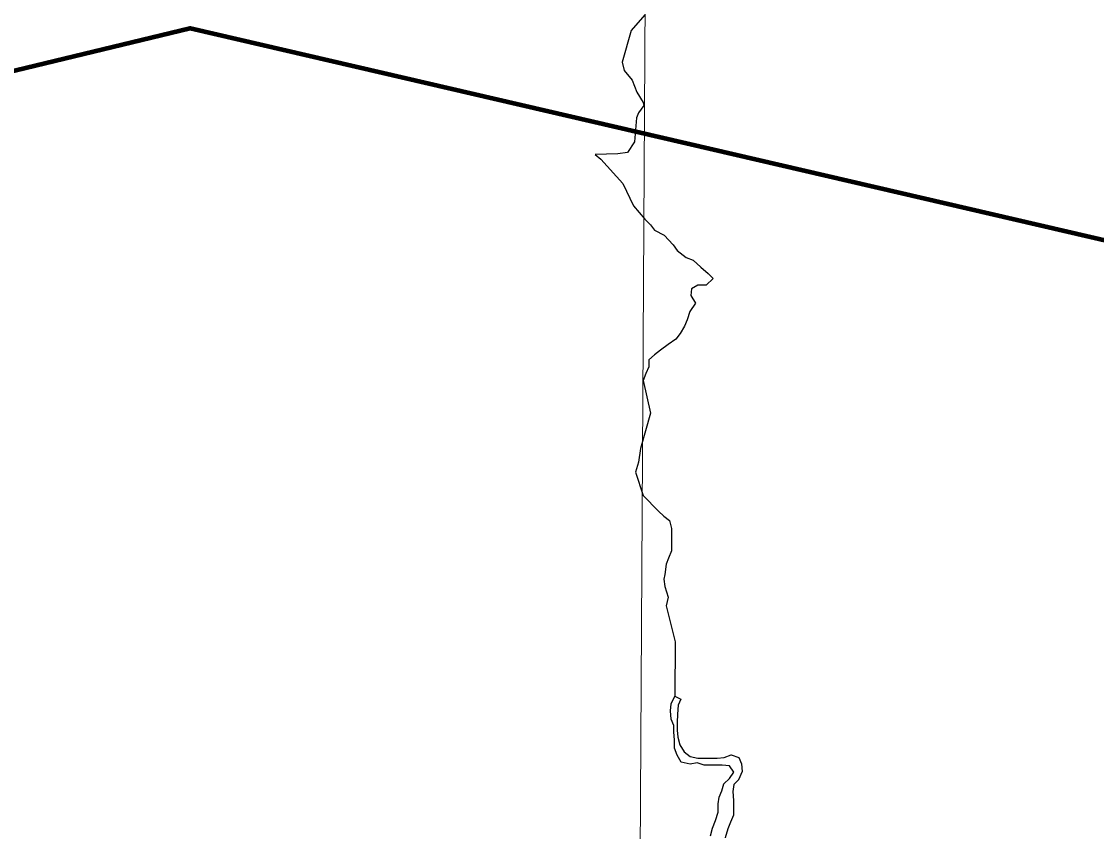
# Model space of a CAD drawing. Extents: x -1643653 to 4543381, y 1624270 to 13878484.
# Drawn here: x 714916 to 722813, y 8932209 to 8938163 of the extents above; entities that cross this region are included whole.
import ezdxf

# ---------------------------------------------------------------- set-up
doc = ezdxf.new("R2010")
doc.units = 0
doc.header["$LTSCALE"] = 200
for name, color, linetype, lineweight in [('1', 7, 'Continuous', 13), ('24', 7, 'Continuous', 25), ('60', 7, 'Continuous', 13), ('9', 7, 'Continuous', 90)]:
    doc.layers.add(name, color=color, linetype=linetype, lineweight=lineweight)

msp = doc.modelspace()

# ---------------------------------------------------------------- linework, layer by layer
at = {"layer": '1'}
msp.add_lwpolyline([(719978.9, 9023574.5), (719561.6, 8949232.2), (719215.6, 8890710.6)], dxfattribs=at)
at = {"layer": '24'}
for points in [[(719495.9, 8938211.8), (719394.7, 8938096.4), (719328.4, 8937863.4), (719342.1, 8937802.6), (719401.1, 8937732.2), (719437, 8937644.3), (719483.8, 8937567.5), (719487.5, 8937545.9), (719449.3, 8937492.5), (719434.6, 8937455.6), (719420.2, 8937279.4), (719367.4, 8937201.3), (719297.2, 8937190.5), (719130.2, 8937185.6)], [(719130.2, 8937185.6), (719170.7, 8937152.3), (719333.3, 8936971.3), (719410.8, 8936807.6), (719495, 8936711.2)], [(719495, 8936711.2), (719536.3, 8936669.7), (719566.5, 8936628.7), (719637.5, 8936592.7), (719703.1, 8936520.9), (719733.3, 8936480), (719799.1, 8936428.7), (719849.8, 8936408), (719905.4, 8936356.8), (719961, 8936310.6), (719996.4, 8936274.7), (719945.2, 8936224.1), (719884.2, 8936224.5), (719838.2, 8936199.3), (719832.8, 8936148.4), (719868, 8936092.2), (719826.9, 8936031.3), (719806.1, 8935970.3), (719785.5, 8935924.6), (719754.6, 8935868.8), (719723.8, 8935828.3), (719667.5, 8935787.9), (719611.3, 8935747.5), (719565.3, 8935712.1), (719524.3, 8935676.7), (719524, 8935625.8), (719503.3, 8935575), (719482.6, 8935524.2), (719536.9, 8935284.5)], [(719536.9, 8935284.5), (719464.5, 8935025.4), (719447.8, 8934924.5), (719426.1, 8934849.8), (719483, 8934679.3)], [(719483, 8934679.3), (719595.3, 8934563.2), (719635.8, 8934527.3), (719676.2, 8934496.5), (719691.1, 8934435.3), (719690.7, 8934384.4), (719690.3, 8934323.2), (719690, 8934272.3), (719669.2, 8934217.6), (719651.2, 8934174.2), (719643, 8934099.5), (719634.9, 8934064), (719642.2, 8934009.8), (719665.6, 8933932.1), (719651.2, 8933868.8), (719718.1, 8933604.6), (719714.8, 8933203.5)], [(719977.3, 8932178), (719993, 8932233.9), (720013.7, 8932289.8), (720034.5, 8932350.8), (720034.9, 8932411.9), (720040.3, 8932462.8), (720061, 8932508.6), (720076.6, 8932559.4), (720117.6, 8932599.9), (720148.4, 8932645.5), (720118.2, 8932691.6), (720062.3, 8932697), (719991.1, 8932697.5), (719930.1, 8932697.9), (719879.3, 8932713.5), (719828.4, 8932703.6), (719762.4, 8932719.3), (719732.2, 8932770.4), (719712.2, 8932821.5), (719712.6, 8932882.7), (719707.9, 8932938.7), (719708.3, 8932989.6), (719688.2, 8933035.6), (719683.6, 8933096.8), (719689, 8933147.7), (719714.8, 8933203.5), (719760.5, 8933182.9), (719739.8, 8933137.2), (719734.3, 8933071), (719733.8, 8933009.9), (719733.5, 8932953.8), (719738.2, 8932902.9), (719753.1, 8932846.7), (719783.2, 8932795.6), (719828.8, 8932759.7), (719884.6, 8932749.1), (719960.9, 8932748.6), (720027.1, 8932748.2), (720078, 8932753), (720129, 8932773), (720184.8, 8932752.3), (720204.8, 8932706.3), (720209.5, 8932650.2), (720183.6, 8932589.3), (720147.8, 8932553.8), (720142.3, 8932502.9), (720147, 8932436.7), (720146.6, 8932385.8), (720146.2, 8932329.7), (720125.6, 8932278.9), (720104.8, 8932228.1), (720084.1, 8932162)]]:
    msp.add_lwpolyline(points, dxfattribs=at)
at = {"layer": '24', "lineweight": 13}
msp.add_lwpolyline([(719977.3, 8932178), (719993, 8932233.9), (720013.7, 8932289.8), (720034.5, 8932350.8), (720034.9, 8932411.9), (720040.3, 8932462.8), (720061, 8932508.6), (720076.6, 8932559.4), (720117.6, 8932599.9), (720148.4, 8932645.5), (720118.2, 8932691.6), (720062.3, 8932697), (719991.1, 8932697.5), (719930.1, 8932697.9), (719879.3, 8932713.5), (719828.4, 8932703.6), (719762.4, 8932719.3), (719732.2, 8932770.4), (719712.2, 8932821.5), (719712.6, 8932882.7), (719707.9, 8932938.7), (719708.3, 8932989.6), (719688.2, 8933035.6), (719683.6, 8933096.8), (719689, 8933147.7), (719714.8, 8933203.5), (719760.5, 8933182.9), (719739.8, 8933137.2), (719734.3, 8933071), (719733.8, 8933009.9), (719733.5, 8932953.8), (719738.2, 8932902.9), (719753.1, 8932846.7), (719783.2, 8932795.6), (719828.8, 8932759.7), (719884.6, 8932749.1), (719960.9, 8932748.6), (720027.1, 8932748.2), (720078, 8932753), (720129, 8932773), (720184.8, 8932752.3), (720204.8, 8932706.3), (720209.5, 8932650.2), (720183.6, 8932589.3), (720147.8, 8932553.8), (720142.3, 8932502.9), (720147, 8932436.7), (720146.6, 8932385.8), (720146.2, 8932329.7), (720125.6, 8932278.9), (720104.8, 8932228.1), (720084.1, 8932162)], dxfattribs=at)
at = {"layer": '60', "lineweight": 25}
msp.add_spline([(814781, 9009175.5), (814787.2, 9009173.4), (814796.9, 9009173.4), (814799.4, 9009172.4), (814805.1, 9009174.5), (814805.6, 9009176.5), (814811.7, 9009179.5), (814811.7, 9009179.5), (814801.5, 9009181), (814790.7, 9009181.5), (814784.1, 9009183.1), (814777.4, 9009185.1), (814778.4, 9009175.5)], degree=3, dxfattribs=at)
at = {"layer": '9'}
msp.add_lwpolyline([(696242, 8937672.8), (702061.8, 8937200.5), (702208.9, 8933124.7), (710319.1, 8936704.6), (716154, 8938115.2), (724825.2, 8936103.1), (730092.7, 8935013.9)], dxfattribs=at)

doc.saveas('drawing.dxf')
